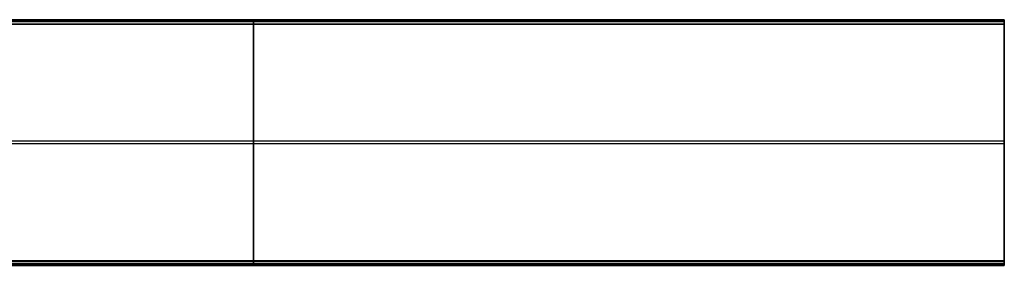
# Model space of a CAD drawing. Header units: millimetres. Extents: x 6038 to 7358, y -8545 to -7225.
# Tile 284 of 285: x 6945 to 7358, y -7936 to -7833. Entities that reach past the tile are written whole.
import ezdxf

# ---------------------------------------------------------------- set-up
doc = ezdxf.new("R2010")
doc.units = ezdxf.units.MM

msp = doc.modelspace()

# ---------------------------------------------------------------- linework, layer by layer
at = {"color": 7, "true_color": 0xffffff}
for p, q in [((7358.32, -7833.09, 55.91), (6728.32, -7833.09, 55.91)), ((7358.32, -7833.09, 55.91), (6728.32, -7833.09, 55.91)), ((6728.32, -7833.22, 56.66), (7358.32, -7833.22, 56.66)), ((7358.32, -7833.49, 54.2), (6728.32, -7833.49, 54.2)), ((6728.32, -7833.84, 57.1), (7358.32, -7833.84, 57.1)), ((6728.32, -7833.84, 57.1), (7358.32, -7833.84, 57.1)), ((7358.32, -7833.88, 52.5), (6728.32, -7833.88, 52.5)), ((7358.32, -7833.88, 52.5), (6728.32, -7833.88, 52.5)), ((6728.32, -7834.86, 51.72), (7358.32, -7834.86, 51.72)), ((7358.32, -7835.08, 51.75), (6728.32, -7835.08, 51.75)), ((7358.32, -7835.08, 51.75), (6728.32, -7835.08, 51.75)), ((7043.32, -7833.08, 56.01), (7043.32, -7833.07, 56.04)), ((7043.32, -7833.07, 56.04), (7043.32, -7833.07, 56.07)), ((7043.32, -7833.07, 56.07), (7043.32, -7833.07, 56.11)), ((7043.32, -7833.07, 56.11), (7043.32, -7833.07, 56.14)), ((7043.32, -7833.07, 56.14), (7043.32, -7833.07, 56.18)), ((7043.32, -7833.07, 56.18), (7043.32, -7833.07, 56.21)), ((7043.32, -7833.07, 56.21), (7043.32, -7833.08, 56.24)), ((7043.32, -7833.09, 55.94), (7043.32, -7833.08, 55.97)), ((7043.32, -7833.08, 55.97), (7043.32, -7833.08, 56.01)), ((7043.32, -7833.08, 56.24), (7043.32, -7833.08, 56.28)), ((7043.32, -7833.08, 56.28), (7043.32, -7833.09, 56.31)), ((7043.32, -7833.09, 55.91), (7043.32, -7833.09, 55.94)), ((7043.32, -7833.09, 56.31), (7043.32, -7833.09, 56.35)), ((7043.32, -7833.09, 56.35), (7043.32, -7833.1, 56.38)), ((7043.32, -7833.88, 52.5), (7043.32, -7833.09, 55.91)), ((7043.32, -7833.1, 56.38), (7043.32, -7833.11, 56.41)), ((7043.32, -7833.11, 56.41), (7043.32, -7833.12, 56.44)), ((7043.32, -7833.12, 56.44), (7043.32, -7833.13, 56.48)), ((7043.32, -7833.13, 56.48), (7043.32, -7833.14, 56.51)), ((7043.32, -7833.14, 56.51), (7043.32, -7833.16, 56.54)), ((7043.32, -7833.16, 56.54), (7043.32, -7833.17, 56.57)), ((7043.32, -7833.17, 56.57), (7043.32, -7833.19, 56.6)), ((7043.32, -7833.19, 56.6), (7043.32, -7833.2, 56.63)), ((7043.32, -7833.2, 56.63), (7043.32, -7833.22, 56.66)), ((7043.32, -7833.22, 56.66), (7043.32, -7833.24, 56.69)), ((7043.32, -7833.24, 56.69), (7043.32, -7833.26, 56.72)), ((7043.32, -7833.26, 56.72), (7043.32, -7833.28, 56.74)), ((7043.32, -7833.28, 56.74), (7043.32, -7833.3, 56.77)), ((7043.32, -7833.3, 56.77), (7043.32, -7833.32, 56.8)), ((7043.32, -7833.32, 56.8), (7043.32, -7833.35, 56.82)), ((7043.32, -7833.35, 56.82), (7043.32, -7833.37, 56.85)), ((7043.32, -7833.37, 56.85), (7043.32, -7833.39, 56.87)), ((7043.32, -7833.39, 56.87), (7043.32, -7833.42, 56.89)), ((7043.32, -7833.42, 56.89), (7043.32, -7833.45, 56.91)), ((7043.32, -7833.45, 56.91), (7043.32, -7833.47, 56.93)), ((7043.32, -7833.47, 56.93), (7043.32, -7833.5, 56.95)), ((7043.32, -7833.5, 56.95), (7043.32, -7833.53, 56.97)), ((7043.32, -7833.53, 56.97), (7043.32, -7833.56, 56.99)), ((7043.32, -7833.56, 56.99), (7043.32, -7833.59, 57.01)), ((7043.32, -7833.59, 57.01), (7043.32, -7833.62, 57.02)), ((7043.32, -7833.62, 57.02), (7043.32, -7833.65, 57.04)), ((7043.32, -7833.65, 57.04), (7043.32, -7833.68, 57.05)), ((7043.32, -7833.68, 57.05), (7043.32, -7833.71, 57.07)), ((7043.32, -7833.71, 57.07), (7043.32, -7833.75, 57.08)), ((7043.32, -7833.75, 57.08), (7043.32, -7833.78, 57.09)), ((7043.32, -7833.78, 57.09), (7043.32, -7833.81, 57.1)), ((7043.32, -7833.81, 57.1), (7043.32, -7833.84, 57.1)), ((7043.32, -7833.84, 57.1), (7043.32, -7934.2, 80.27)), ((7043.32, -7833.89, 52.46), (7043.32, -7833.88, 52.5)), ((7043.32, -7833.9, 52.43), (7043.32, -7833.89, 52.46)), ((7043.32, -7833.91, 52.4), (7043.32, -7833.9, 52.43)), ((7043.32, -7833.92, 52.36), (7043.32, -7833.91, 52.4)), ((7043.32, -7833.93, 52.33), (7043.32, -7833.92, 52.36)), ((7043.32, -7833.95, 52.3), (7043.32, -7833.93, 52.33)), ((7043.32, -7833.96, 52.27), (7043.32, -7833.95, 52.3)), ((7043.32, -7833.98, 52.24), (7043.32, -7833.96, 52.27)), ((7043.32, -7834, 52.21), (7043.32, -7833.98, 52.24)), ((7043.32, -7834.01, 52.18), (7043.32, -7834, 52.21)), ((7043.32, -7834.03, 52.15), (7043.32, -7834.01, 52.18)), ((7043.32, -7834.05, 52.13), (7043.32, -7834.03, 52.15)), ((7043.32, -7834.07, 52.1), (7043.32, -7834.05, 52.13)), ((7043.32, -7834.09, 52.07), (7043.32, -7834.07, 52.1)), ((7043.32, -7834.12, 52.05), (7043.32, -7834.09, 52.07)), ((7043.32, -7834.14, 52.02), (7043.32, -7834.12, 52.05)), ((7043.32, -7834.16, 52), (7043.32, -7834.14, 52.02)), ((7043.32, -7834.19, 51.97), (7043.32, -7834.16, 52)), ((7043.32, -7834.22, 51.95), (7043.32, -7834.19, 51.97)), ((7043.32, -7834.24, 51.93), (7043.32, -7834.22, 51.95)), ((7043.32, -7834.27, 51.91), (7043.32, -7834.24, 51.93)), ((7043.32, -7834.3, 51.89), (7043.32, -7834.27, 51.91)), ((7043.32, -7834.33, 51.87), (7043.32, -7834.3, 51.89)), ((7043.32, -7834.36, 51.85), (7043.32, -7834.33, 51.87)), ((7043.32, -7834.39, 51.84), (7043.32, -7834.36, 51.85)), ((7043.32, -7834.42, 51.82), (7043.32, -7834.39, 51.84)), ((7043.32, -7834.45, 51.81), (7043.32, -7834.42, 51.82)), ((7043.32, -7834.48, 51.79), (7043.32, -7834.45, 51.81)), ((7043.32, -7834.51, 51.78), (7043.32, -7834.48, 51.79)), ((7043.32, -7834.54, 51.77), (7043.32, -7834.51, 51.78)), ((7043.32, -7834.57, 51.76), (7043.32, -7834.54, 51.77)), ((7043.32, -7834.61, 51.75), (7043.32, -7834.57, 51.76)), ((7043.32, -7834.64, 51.74), (7043.32, -7834.61, 51.75)), ((7043.32, -7834.67, 51.74), (7043.32, -7834.64, 51.74)), ((7043.32, -7834.71, 51.73), (7043.32, -7834.67, 51.74)), ((7043.32, -7834.74, 51.73), (7043.32, -7834.71, 51.73)), ((7043.32, -7834.78, 51.72), (7043.32, -7834.74, 51.73)), ((7043.32, -7834.81, 51.72), (7043.32, -7834.78, 51.72)), ((7043.32, -7834.84, 51.72), (7043.32, -7834.81, 51.72)), ((7043.32, -7834.88, 51.72), (7043.32, -7834.84, 51.72)), ((7043.32, -7834.91, 51.72), (7043.32, -7834.88, 51.72)), ((7043.32, -7834.95, 51.72), (7043.32, -7834.91, 51.72)), ((7043.32, -7834.98, 51.73), (7043.32, -7834.95, 51.72)), ((7043.32, -7835.01, 51.73), (7043.32, -7834.98, 51.73)), ((7043.32, -7835.05, 51.74), (7043.32, -7835.01, 51.73)), ((7043.32, -7835.08, 51.75), (7043.32, -7835.05, 51.74)), ((7043.32, -7935.44, 74.92), (7043.32, -7835.08, 51.75)), ((7358.32, -7833.08, 56.24), (7358.32, -7833.07, 56.21)), ((7358.32, -7833.07, 56.21), (7358.32, -7833.07, 56.18)), ((7358.32, -7833.07, 56.18), (7358.32, -7833.07, 56.14)), ((7358.32, -7833.07, 56.14), (7358.32, -7833.07, 56.11)), ((7358.32, -7833.07, 56.11), (7358.32, -7833.07, 56.07)), ((7358.32, -7833.07, 56.07), (7358.32, -7833.07, 56.04)), ((7358.32, -7833.07, 56.04), (7358.32, -7833.08, 56.01)), ((7358.32, -7833.08, 56.24), (7358.32, -7833.07, 56.21)), ((7358.32, -7833.07, 56.21), (7358.32, -7833.07, 56.18)), ((7358.32, -7833.07, 56.18), (7358.32, -7833.07, 56.14)), ((7358.32, -7833.07, 56.14), (7358.32, -7833.07, 56.11)), ((7358.32, -7833.07, 56.11), (7358.32, -7833.07, 56.07)), ((7358.32, -7833.07, 56.07), (7358.32, -7833.07, 56.04)), ((7358.32, -7833.07, 56.04), (7358.32, -7833.08, 56.01)), ((7358.32, -7833.09, 56.31), (7358.32, -7833.08, 56.28)), ((7358.32, -7833.08, 56.28), (7358.32, -7833.08, 56.24)), ((7358.32, -7833.08, 56.01), (7358.32, -7833.08, 55.97)), ((7358.32, -7833.08, 55.97), (7358.32, -7833.09, 55.94)), ((7358.32, -7833.09, 56.31), (7358.32, -7833.08, 56.28)), ((7358.32, -7833.08, 56.28), (7358.32, -7833.08, 56.24)), ((7358.32, -7833.08, 56.01), (7358.32, -7833.08, 55.97)), ((7358.32, -7833.08, 55.97), (7358.32, -7833.09, 55.94)), ((7358.32, -7833.1, 56.38), (7358.32, -7833.09, 56.35)), ((7358.32, -7833.09, 56.35), (7358.32, -7833.09, 56.31)), ((7358.32, -7833.09, 55.94), (7358.32, -7833.09, 55.91)), ((7358.32, -7833.09, 55.91), (7358.32, -7833.88, 52.5)), ((7358.32, -7833.1, 56.38), (7358.32, -7833.09, 56.35)), ((7358.32, -7833.09, 56.35), (7358.32, -7833.09, 56.31)), ((7358.32, -7833.09, 55.94), (7358.32, -7833.09, 55.91)), ((7358.32, -7833.09, 55.91), (7358.32, -7833.88, 52.5)), ((7358.32, -7833.11, 56.41), (7358.32, -7833.1, 56.38)), ((7358.32, -7833.11, 56.41), (7358.32, -7833.1, 56.38)), ((7358.32, -7833.12, 56.44), (7358.32, -7833.11, 56.41)), ((7358.32, -7833.12, 56.44), (7358.32, -7833.11, 56.41)), ((7358.32, -7833.13, 56.48), (7358.32, -7833.12, 56.44)), ((7358.32, -7833.13, 56.48), (7358.32, -7833.12, 56.44)), ((7358.32, -7833.14, 56.51), (7358.32, -7833.13, 56.48)), ((7358.32, -7833.14, 56.51), (7358.32, -7833.13, 56.48)), ((7358.32, -7833.16, 56.54), (7358.32, -7833.14, 56.51)), ((7358.32, -7833.16, 56.54), (7358.32, -7833.14, 56.51)), ((7358.32, -7833.17, 56.57), (7358.32, -7833.16, 56.54)), ((7358.32, -7833.17, 56.57), (7358.32, -7833.16, 56.54)), ((7358.32, -7833.19, 56.6), (7358.32, -7833.17, 56.57)), ((7358.32, -7833.19, 56.6), (7358.32, -7833.17, 56.57)), ((7358.32, -7833.2, 56.63), (7358.32, -7833.19, 56.6)), ((7358.32, -7833.2, 56.63), (7358.32, -7833.19, 56.6)), ((7358.32, -7833.22, 56.66), (7358.32, -7833.2, 56.63)), ((7358.32, -7833.22, 56.66), (7358.32, -7833.2, 56.63)), ((7358.32, -7833.24, 56.69), (7358.32, -7833.22, 56.66)), ((7358.32, -7833.24, 56.69), (7358.32, -7833.22, 56.66)), ((7358.32, -7833.26, 56.72), (7358.32, -7833.24, 56.69)), ((7358.32, -7833.26, 56.72), (7358.32, -7833.24, 56.69)), ((7358.32, -7833.28, 56.74), (7358.32, -7833.26, 56.72)), ((7358.32, -7833.28, 56.74), (7358.32, -7833.26, 56.72)), ((7358.32, -7833.3, 56.77), (7358.32, -7833.28, 56.74)), ((7358.32, -7833.3, 56.77), (7358.32, -7833.28, 56.74)), ((7358.32, -7833.32, 56.8), (7358.32, -7833.3, 56.77)), ((7358.32, -7833.32, 56.8), (7358.32, -7833.3, 56.77)), ((7358.32, -7833.35, 56.82), (7358.32, -7833.32, 56.8)), ((7358.32, -7833.35, 56.82), (7358.32, -7833.32, 56.8)), ((7358.32, -7833.37, 56.85), (7358.32, -7833.35, 56.82)), ((7358.32, -7833.37, 56.85), (7358.32, -7833.35, 56.82)), ((7358.32, -7833.39, 56.87), (7358.32, -7833.37, 56.85)), ((7358.32, -7833.39, 56.87), (7358.32, -7833.37, 56.85)), ((7358.32, -7833.42, 56.89), (7358.32, -7833.39, 56.87)), ((7358.32, -7833.42, 56.89), (7358.32, -7833.39, 56.87)), ((7358.32, -7833.45, 56.91), (7358.32, -7833.42, 56.89)), ((7358.32, -7833.45, 56.91), (7358.32, -7833.42, 56.89)), ((7358.32, -7833.47, 56.93), (7358.32, -7833.45, 56.91)), ((7358.32, -7833.47, 56.93), (7358.32, -7833.45, 56.91)), ((7358.32, -7833.5, 56.95), (7358.32, -7833.47, 56.93)), ((7358.32, -7833.5, 56.95), (7358.32, -7833.47, 56.93)), ((7358.32, -7833.53, 56.97), (7358.32, -7833.5, 56.95)), ((7358.32, -7833.53, 56.97), (7358.32, -7833.5, 56.95)), ((7358.32, -7833.56, 56.99), (7358.32, -7833.53, 56.97)), ((7358.32, -7833.56, 56.99), (7358.32, -7833.53, 56.97)), ((7358.32, -7833.59, 57.01), (7358.32, -7833.56, 56.99)), ((7358.32, -7833.59, 57.01), (7358.32, -7833.56, 56.99)), ((7358.32, -7833.62, 57.02), (7358.32, -7833.59, 57.01)), ((7358.32, -7833.62, 57.02), (7358.32, -7833.59, 57.01)), ((7358.32, -7833.65, 57.04), (7358.32, -7833.62, 57.02)), ((7358.32, -7833.65, 57.04), (7358.32, -7833.62, 57.02)), ((7358.32, -7833.68, 57.05), (7358.32, -7833.65, 57.04)), ((7358.32, -7833.68, 57.05), (7358.32, -7833.65, 57.04)), ((7358.32, -7833.71, 57.07), (7358.32, -7833.68, 57.05)), ((7358.32, -7833.71, 57.07), (7358.32, -7833.68, 57.05)), ((7358.32, -7833.75, 57.08), (7358.32, -7833.71, 57.07)), ((7358.32, -7833.75, 57.08), (7358.32, -7833.71, 57.07)), ((7358.32, -7833.78, 57.09), (7358.32, -7833.75, 57.08)), ((7358.32, -7833.78, 57.09), (7358.32, -7833.75, 57.08)), ((7358.32, -7833.81, 57.1), (7358.32, -7833.78, 57.09)), ((7358.32, -7833.81, 57.1), (7358.32, -7833.78, 57.09)), ((7358.32, -7833.84, 57.1), (7358.32, -7833.81, 57.1)), ((7358.32, -7833.84, 57.1), (7358.32, -7833.81, 57.1)), ((7358.32, -7934.2, 80.27), (7358.32, -7833.84, 57.1)), ((7358.32, -7934.2, 80.27), (7358.32, -7833.84, 57.1)), ((7358.32, -7833.88, 52.5), (7358.32, -7833.89, 52.46)), ((7358.32, -7833.88, 52.5), (7358.32, -7833.89, 52.46)), ((7358.32, -7833.89, 52.46), (7358.32, -7833.9, 52.43)), ((7358.32, -7833.89, 52.46), (7358.32, -7833.9, 52.43)), ((7358.32, -7833.9, 52.43), (7358.32, -7833.91, 52.4)), ((7358.32, -7833.9, 52.43), (7358.32, -7833.91, 52.4)), ((7358.32, -7833.91, 52.4), (7358.32, -7833.92, 52.36)), ((7358.32, -7833.91, 52.4), (7358.32, -7833.92, 52.36)), ((7358.32, -7833.92, 52.36), (7358.32, -7833.93, 52.33)), ((7358.32, -7833.92, 52.36), (7358.32, -7833.93, 52.33)), ((7358.32, -7833.93, 52.33), (7358.32, -7833.95, 52.3)), ((7358.32, -7833.93, 52.33), (7358.32, -7833.95, 52.3)), ((7358.32, -7833.95, 52.3), (7358.32, -7833.96, 52.27)), ((7358.32, -7833.95, 52.3), (7358.32, -7833.96, 52.27)), ((7358.32, -7833.96, 52.27), (7358.32, -7833.98, 52.24)), ((7358.32, -7833.96, 52.27), (7358.32, -7833.98, 52.24)), ((7358.32, -7833.98, 52.24), (7358.32, -7834, 52.21)), ((7358.32, -7833.98, 52.24), (7358.32, -7834, 52.21)), ((7358.32, -7834, 52.21), (7358.32, -7834.01, 52.18)), ((7358.32, -7834, 52.21), (7358.32, -7834.01, 52.18)), ((7358.32, -7834.01, 52.18), (7358.32, -7834.03, 52.15)), ((7358.32, -7834.01, 52.18), (7358.32, -7834.03, 52.15)), ((7358.32, -7834.03, 52.15), (7358.32, -7834.05, 52.13)), ((7358.32, -7834.03, 52.15), (7358.32, -7834.05, 52.13)), ((7358.32, -7834.05, 52.13), (7358.32, -7834.07, 52.1)), ((7358.32, -7834.05, 52.13), (7358.32, -7834.07, 52.1)), ((7358.32, -7834.07, 52.1), (7358.32, -7834.09, 52.07)), ((7358.32, -7834.07, 52.1), (7358.32, -7834.09, 52.07)), ((7358.32, -7834.09, 52.07), (7358.32, -7834.12, 52.05)), ((7358.32, -7834.09, 52.07), (7358.32, -7834.12, 52.05)), ((7358.32, -7834.12, 52.05), (7358.32, -7834.14, 52.02)), ((7358.32, -7834.12, 52.05), (7358.32, -7834.14, 52.02)), ((7358.32, -7834.14, 52.02), (7358.32, -7834.16, 52)), ((7358.32, -7834.14, 52.02), (7358.32, -7834.16, 52)), ((7358.32, -7834.16, 52), (7358.32, -7834.19, 51.97)), ((7358.32, -7834.16, 52), (7358.32, -7834.19, 51.97)), ((7358.32, -7834.19, 51.97), (7358.32, -7834.22, 51.95)), ((7358.32, -7834.19, 51.97), (7358.32, -7834.22, 51.95)), ((7358.32, -7834.22, 51.95), (7358.32, -7834.24, 51.93)), ((7358.32, -7834.22, 51.95), (7358.32, -7834.24, 51.93)), ((7358.32, -7834.24, 51.93), (7358.32, -7834.27, 51.91)), ((7358.32, -7834.24, 51.93), (7358.32, -7834.27, 51.91)), ((7358.32, -7834.27, 51.91), (7358.32, -7834.3, 51.89)), ((7358.32, -7834.27, 51.91), (7358.32, -7834.3, 51.89)), ((7358.32, -7834.3, 51.89), (7358.32, -7834.33, 51.87)), ((7358.32, -7834.3, 51.89), (7358.32, -7834.33, 51.87)), ((7358.32, -7834.33, 51.87), (7358.32, -7834.36, 51.85)), ((7358.32, -7834.33, 51.87), (7358.32, -7834.36, 51.85)), ((7358.32, -7834.36, 51.85), (7358.32, -7834.39, 51.84)), ((7358.32, -7834.36, 51.85), (7358.32, -7834.39, 51.84)), ((7358.32, -7834.39, 51.84), (7358.32, -7834.42, 51.82)), ((7358.32, -7834.39, 51.84), (7358.32, -7834.42, 51.82)), ((7358.32, -7834.42, 51.82), (7358.32, -7834.45, 51.81)), ((7358.32, -7834.42, 51.82), (7358.32, -7834.45, 51.81)), ((7358.32, -7834.45, 51.81), (7358.32, -7834.48, 51.79)), ((7358.32, -7834.45, 51.81), (7358.32, -7834.48, 51.79)), ((7358.32, -7834.48, 51.79), (7358.32, -7834.51, 51.78)), ((7358.32, -7834.48, 51.79), (7358.32, -7834.51, 51.78)), ((7358.32, -7834.51, 51.78), (7358.32, -7834.54, 51.77)), ((7358.32, -7834.51, 51.78), (7358.32, -7834.54, 51.77)), ((7358.32, -7834.54, 51.77), (7358.32, -7834.57, 51.76)), ((7358.32, -7834.54, 51.77), (7358.32, -7834.57, 51.76)), ((7358.32, -7834.57, 51.76), (7358.32, -7834.61, 51.75)), ((7358.32, -7834.57, 51.76), (7358.32, -7834.61, 51.75)), ((7358.32, -7834.61, 51.75), (7358.32, -7834.64, 51.74)), ((7358.32, -7834.61, 51.75), (7358.32, -7834.64, 51.74)), ((7358.32, -7834.64, 51.74), (7358.32, -7834.67, 51.74)), ((7358.32, -7834.64, 51.74), (7358.32, -7834.67, 51.74)), ((7358.32, -7834.67, 51.74), (7358.32, -7834.71, 51.73)), ((7358.32, -7834.67, 51.74), (7358.32, -7834.71, 51.73)), ((7358.32, -7834.71, 51.73), (7358.32, -7834.74, 51.73)), ((7358.32, -7834.71, 51.73), (7358.32, -7834.74, 51.73)), ((7358.32, -7834.74, 51.73), (7358.32, -7834.78, 51.72)), ((7358.32, -7834.74, 51.73), (7358.32, -7834.78, 51.72)), ((7358.32, -7834.78, 51.72), (7358.32, -7834.81, 51.72)), ((7358.32, -7834.78, 51.72), (7358.32, -7834.81, 51.72)), ((7358.32, -7834.81, 51.72), (7358.32, -7834.84, 51.72)), ((7358.32, -7834.81, 51.72), (7358.32, -7834.84, 51.72)), ((7358.32, -7834.84, 51.72), (7358.32, -7834.88, 51.72)), ((7358.32, -7834.84, 51.72), (7358.32, -7834.88, 51.72)), ((7358.32, -7834.88, 51.72), (7358.32, -7834.91, 51.72)), ((7358.32, -7834.88, 51.72), (7358.32, -7834.91, 51.72)), ((7358.32, -7834.91, 51.72), (7358.32, -7834.95, 51.72)), ((7358.32, -7834.91, 51.72), (7358.32, -7834.95, 51.72)), ((7358.32, -7834.95, 51.72), (7358.32, -7834.98, 51.73)), ((7358.32, -7834.95, 51.72), (7358.32, -7834.98, 51.73)), ((7358.32, -7834.98, 51.73), (7358.32, -7835.01, 51.73)), ((7358.32, -7834.98, 51.73), (7358.32, -7835.01, 51.73)), ((7358.32, -7835.01, 51.73), (7358.32, -7835.05, 51.74)), ((7358.32, -7835.01, 51.73), (7358.32, -7835.05, 51.74)), ((7358.32, -7835.05, 51.74), (7358.32, -7835.08, 51.75)), ((7358.32, -7835.05, 51.74), (7358.32, -7835.08, 51.75)), ((7358.32, -7835.08, 51.75), (7358.32, -7935.44, 74.92)), ((7358.32, -7835.08, 51.75), (7358.32, -7935.44, 74.92)), ((7358.32, -7896.87, 66.01), (7358.32, -7872.42, 66.01)), ((7358.32, -7884.02, 68.69), (6767.52, -7884.02, 68.69)), ((7358.32, -7885.26, 63.33), (6767.52, -7885.26, 63.33)), ((7358.32, -7884.64, 68.83), (7358.32, -7884.64, 63.19)), ((6728.32, -7934.2, 80.27), (7358.32, -7934.2, 80.27)), ((6728.32, -7934.2, 80.27), (7358.32, -7934.2, 80.27)), ((6728.32, -7934.43, 80.3), (7358.32, -7934.43, 80.3)), ((7358.32, -7935.4, 79.53), (6728.32, -7935.4, 79.53)), ((7358.32, -7935.4, 79.53), (6728.32, -7935.4, 79.53)), ((7358.32, -7935.44, 74.92), (6728.32, -7935.44, 74.92)), ((7358.32, -7935.44, 74.92), (6728.32, -7935.44, 74.92)), ((7043.32, -7934.2, 80.27), (7043.32, -7934.24, 80.28)), ((7043.32, -7934.24, 80.28), (7043.32, -7934.27, 80.29)), ((7043.32, -7934.27, 80.29), (7043.32, -7934.3, 80.29)), ((7043.32, -7934.3, 80.29), (7043.32, -7934.34, 80.3)), ((7043.32, -7934.34, 80.3), (7043.32, -7934.37, 80.3)), ((7043.32, -7934.37, 80.3), (7043.32, -7934.41, 80.3)), ((7043.32, -7934.41, 80.3), (7043.32, -7934.44, 80.3)), ((7043.32, -7934.44, 80.3), (7043.32, -7934.47, 80.3)), ((7043.32, -7934.47, 80.3), (7043.32, -7934.51, 80.3)), ((7043.32, -7934.51, 80.3), (7043.32, -7934.54, 80.29)), ((7043.32, -7934.54, 80.29), (7043.32, -7934.58, 80.29)), ((7043.32, -7934.58, 80.29), (7043.32, -7934.61, 80.28)), ((7043.32, -7934.61, 80.28), (7043.32, -7934.64, 80.28)), ((7043.32, -7934.64, 80.28), (7043.32, -7934.68, 80.27)), ((7043.32, -7934.68, 80.27), (7043.32, -7934.71, 80.26)), ((7043.32, -7934.71, 80.26), (7043.32, -7934.74, 80.25)), ((7043.32, -7934.74, 80.25), (7043.32, -7934.77, 80.24)), ((7043.32, -7934.77, 80.24), (7043.32, -7934.81, 80.23)), ((7043.32, -7934.81, 80.23), (7043.32, -7934.84, 80.21)), ((7043.32, -7934.84, 80.21), (7043.32, -7934.87, 80.2)), ((7043.32, -7934.87, 80.2), (7043.32, -7934.9, 80.18)), ((7043.32, -7934.9, 80.18), (7043.32, -7934.93, 80.17)), ((7043.32, -7934.93, 80.17), (7043.32, -7934.96, 80.15)), ((7043.32, -7934.96, 80.15), (7043.32, -7934.99, 80.13)), ((7043.32, -7934.99, 80.13), (7043.32, -7935.02, 80.11)), ((7043.32, -7935.02, 80.11), (7043.32, -7935.04, 80.09)), ((7043.32, -7935.04, 80.09), (7043.32, -7935.07, 80.07)), ((7043.32, -7935.07, 80.07), (7043.32, -7935.09, 80.05)), ((7043.32, -7935.09, 80.05), (7043.32, -7935.12, 80.02)), ((7043.32, -7935.12, 80.02), (7043.32, -7935.14, 80)), ((7043.32, -7935.14, 80), (7043.32, -7935.17, 79.97)), ((7043.32, -7935.17, 79.97), (7043.32, -7935.19, 79.95)), ((7043.32, -7935.19, 79.95), (7043.32, -7935.21, 79.92)), ((7043.32, -7935.21, 79.92), (7043.32, -7935.23, 79.89)), ((7043.32, -7935.23, 79.89), (7043.32, -7935.25, 79.87)), ((7043.32, -7935.25, 79.87), (7043.32, -7935.27, 79.84)), ((7043.32, -7935.27, 79.84), (7043.32, -7935.29, 79.81)), ((7043.32, -7935.29, 79.81), (7043.32, -7935.31, 79.78)), ((7043.32, -7935.31, 79.78), (7043.32, -7935.32, 79.75)), ((7043.32, -7935.32, 79.75), (7043.32, -7935.34, 79.72)), ((7043.32, -7935.34, 79.72), (7043.32, -7935.35, 79.69)), ((7043.32, -7935.35, 79.69), (7043.32, -7935.36, 79.66)), ((7043.32, -7935.36, 79.66), (7043.32, -7935.37, 79.62)), ((7043.32, -7935.37, 79.62), (7043.32, -7935.39, 79.59)), ((7043.32, -7935.39, 79.59), (7043.32, -7935.39, 79.56)), ((7043.32, -7935.39, 79.56), (7043.32, -7935.4, 79.53)), ((7043.32, -7935.4, 79.53), (7043.32, -7936.19, 76.12)), ((7043.32, -7935.47, 74.92), (7043.32, -7935.44, 74.92)), ((7358.32, -7934.24, 80.28), (7358.32, -7934.2, 80.27)), ((7358.32, -7934.24, 80.28), (7358.32, -7934.2, 80.27)), ((7358.32, -7934.27, 80.29), (7358.32, -7934.24, 80.28)), ((7358.32, -7934.27, 80.29), (7358.32, -7934.24, 80.28)), ((7358.32, -7934.3, 80.29), (7358.32, -7934.27, 80.29)), ((7358.32, -7934.3, 80.29), (7358.32, -7934.27, 80.29)), ((7358.32, -7934.34, 80.3), (7358.32, -7934.3, 80.29)), ((7358.32, -7934.34, 80.3), (7358.32, -7934.3, 80.29)), ((7358.32, -7934.37, 80.3), (7358.32, -7934.34, 80.3)), ((7358.32, -7934.37, 80.3), (7358.32, -7934.34, 80.3)), ((7358.32, -7934.41, 80.3), (7358.32, -7934.37, 80.3)), ((7358.32, -7934.41, 80.3), (7358.32, -7934.37, 80.3)), ((7358.32, -7934.44, 80.3), (7358.32, -7934.41, 80.3)), ((7358.32, -7934.44, 80.3), (7358.32, -7934.41, 80.3)), ((7358.32, -7934.47, 80.3), (7358.32, -7934.44, 80.3)), ((7358.32, -7934.47, 80.3), (7358.32, -7934.44, 80.3)), ((7358.32, -7934.51, 80.3), (7358.32, -7934.47, 80.3)), ((7358.32, -7934.51, 80.3), (7358.32, -7934.47, 80.3)), ((7358.32, -7934.54, 80.29), (7358.32, -7934.51, 80.3)), ((7358.32, -7934.54, 80.29), (7358.32, -7934.51, 80.3)), ((7358.32, -7934.58, 80.29), (7358.32, -7934.54, 80.29)), ((7358.32, -7934.58, 80.29), (7358.32, -7934.54, 80.29)), ((7358.32, -7934.61, 80.28), (7358.32, -7934.58, 80.29)), ((7358.32, -7934.61, 80.28), (7358.32, -7934.58, 80.29)), ((7358.32, -7934.64, 80.28), (7358.32, -7934.61, 80.28)), ((7358.32, -7934.64, 80.28), (7358.32, -7934.61, 80.28)), ((7358.32, -7934.68, 80.27), (7358.32, -7934.64, 80.28)), ((7358.32, -7934.68, 80.27), (7358.32, -7934.64, 80.28)), ((7358.32, -7934.71, 80.26), (7358.32, -7934.68, 80.27)), ((7358.32, -7934.71, 80.26), (7358.32, -7934.68, 80.27)), ((7358.32, -7934.74, 80.25), (7358.32, -7934.71, 80.26)), ((7358.32, -7934.74, 80.25), (7358.32, -7934.71, 80.26)), ((7358.32, -7934.77, 80.24), (7358.32, -7934.74, 80.25)), ((7358.32, -7934.77, 80.24), (7358.32, -7934.74, 80.25)), ((7358.32, -7934.81, 80.23), (7358.32, -7934.77, 80.24)), ((7358.32, -7934.81, 80.23), (7358.32, -7934.77, 80.24)), ((7358.32, -7934.84, 80.21), (7358.32, -7934.81, 80.23)), ((7358.32, -7934.84, 80.21), (7358.32, -7934.81, 80.23)), ((7358.32, -7934.87, 80.2), (7358.32, -7934.84, 80.21)), ((7358.32, -7934.87, 80.2), (7358.32, -7934.84, 80.21)), ((7358.32, -7934.9, 80.18), (7358.32, -7934.87, 80.2)), ((7358.32, -7934.9, 80.18), (7358.32, -7934.87, 80.2)), ((7358.32, -7934.93, 80.17), (7358.32, -7934.9, 80.18)), ((7358.32, -7934.93, 80.17), (7358.32, -7934.9, 80.18)), ((7358.32, -7934.96, 80.15), (7358.32, -7934.93, 80.17)), ((7358.32, -7934.96, 80.15), (7358.32, -7934.93, 80.17)), ((7358.32, -7934.99, 80.13), (7358.32, -7934.96, 80.15)), ((7358.32, -7934.99, 80.13), (7358.32, -7934.96, 80.15)), ((7358.32, -7935.02, 80.11), (7358.32, -7934.99, 80.13)), ((7358.32, -7935.02, 80.11), (7358.32, -7934.99, 80.13)), ((7358.32, -7935.04, 80.09), (7358.32, -7935.02, 80.11)), ((7358.32, -7935.04, 80.09), (7358.32, -7935.02, 80.11)), ((7358.32, -7935.07, 80.07), (7358.32, -7935.04, 80.09)), ((7358.32, -7935.07, 80.07), (7358.32, -7935.04, 80.09)), ((7358.32, -7935.09, 80.05), (7358.32, -7935.07, 80.07)), ((7358.32, -7935.09, 80.05), (7358.32, -7935.07, 80.07)), ((7358.32, -7935.12, 80.02), (7358.32, -7935.09, 80.05)), ((7358.32, -7935.12, 80.02), (7358.32, -7935.09, 80.05)), ((7358.32, -7935.14, 80), (7358.32, -7935.12, 80.02)), ((7358.32, -7935.14, 80), (7358.32, -7935.12, 80.02)), ((7358.32, -7935.17, 79.97), (7358.32, -7935.14, 80)), ((7358.32, -7935.17, 79.97), (7358.32, -7935.14, 80)), ((7358.32, -7935.19, 79.95), (7358.32, -7935.17, 79.97)), ((7358.32, -7935.19, 79.95), (7358.32, -7935.17, 79.97)), ((7358.32, -7935.21, 79.92), (7358.32, -7935.19, 79.95)), ((7358.32, -7935.21, 79.92), (7358.32, -7935.19, 79.95)), ((7358.32, -7935.23, 79.89), (7358.32, -7935.21, 79.92)), ((7358.32, -7935.23, 79.89), (7358.32, -7935.21, 79.92)), ((7358.32, -7935.25, 79.87), (7358.32, -7935.23, 79.89)), ((7358.32, -7935.25, 79.87), (7358.32, -7935.23, 79.89)), ((7358.32, -7935.27, 79.84), (7358.32, -7935.25, 79.87)), ((7358.32, -7935.27, 79.84), (7358.32, -7935.25, 79.87)), ((7358.32, -7935.29, 79.81), (7358.32, -7935.27, 79.84)), ((7358.32, -7935.29, 79.81), (7358.32, -7935.27, 79.84)), ((7358.32, -7935.31, 79.78), (7358.32, -7935.29, 79.81)), ((7358.32, -7935.31, 79.78), (7358.32, -7935.29, 79.81)), ((7358.32, -7935.32, 79.75), (7358.32, -7935.31, 79.78)), ((7358.32, -7935.32, 79.75), (7358.32, -7935.31, 79.78)), ((7358.32, -7935.34, 79.72), (7358.32, -7935.32, 79.75)), ((7358.32, -7935.34, 79.72), (7358.32, -7935.32, 79.75)), ((7358.32, -7935.35, 79.69), (7358.32, -7935.34, 79.72)), ((7358.32, -7935.35, 79.69), (7358.32, -7935.34, 79.72)), ((7358.32, -7935.36, 79.66), (7358.32, -7935.35, 79.69)), ((7358.32, -7935.36, 79.66), (7358.32, -7935.35, 79.69)), ((7358.32, -7935.37, 79.62), (7358.32, -7935.36, 79.66)), ((7358.32, -7935.37, 79.62), (7358.32, -7935.36, 79.66)), ((7358.32, -7935.39, 79.59), (7358.32, -7935.37, 79.62)), ((7358.32, -7935.39, 79.59), (7358.32, -7935.37, 79.62)), ((7358.32, -7935.4, 79.53), (7358.32, -7935.39, 79.56)), ((7358.32, -7935.39, 79.56), (7358.32, -7935.39, 79.59)), ((7358.32, -7935.4, 79.53), (7358.32, -7935.39, 79.56)), ((7358.32, -7935.39, 79.56), (7358.32, -7935.39, 79.59)), ((7358.32, -7936.19, 76.12), (7358.32, -7935.4, 79.53)), ((7358.32, -7936.19, 76.12), (7358.32, -7935.4, 79.53)), ((7358.32, -7935.44, 74.92), (7358.32, -7935.47, 74.92)), ((7358.32, -7935.44, 74.92), (7358.32, -7935.47, 74.92)), ((7358.32, -7935.8, 77.82), (6728.32, -7935.8, 77.82)), ((7358.32, -7936.19, 76.12), (6728.32, -7936.19, 76.12)), ((7358.32, -7936.19, 76.12), (6728.32, -7936.19, 76.12)), ((6728.32, -7936.22, 75.89), (7358.32, -7936.22, 75.89)), ((7043.32, -7935.51, 74.93), (7043.32, -7935.47, 74.92)), ((7043.32, -7935.54, 74.94), (7043.32, -7935.51, 74.93)), ((7043.32, -7935.57, 74.96), (7043.32, -7935.54, 74.94)), ((7043.32, -7935.6, 74.97), (7043.32, -7935.57, 74.96)), ((7043.32, -7935.63, 74.98), (7043.32, -7935.6, 74.97)), ((7043.32, -7935.67, 75), (7043.32, -7935.63, 74.98)), ((7043.32, -7935.7, 75.01), (7043.32, -7935.67, 75)), ((7043.32, -7935.73, 75.03), (7043.32, -7935.7, 75.01)), ((7043.32, -7935.75, 75.05), (7043.32, -7935.73, 75.03)), ((7043.32, -7935.78, 75.07), (7043.32, -7935.75, 75.05)), ((7043.32, -7935.81, 75.09), (7043.32, -7935.78, 75.07)), ((7043.32, -7935.84, 75.11), (7043.32, -7935.81, 75.09)), ((7043.32, -7935.86, 75.13), (7043.32, -7935.84, 75.11)), ((7043.32, -7935.89, 75.15), (7043.32, -7935.86, 75.13)), ((7043.32, -7935.91, 75.17), (7043.32, -7935.89, 75.15)), ((7043.32, -7935.94, 75.2), (7043.32, -7935.91, 75.17)), ((7043.32, -7935.96, 75.22), (7043.32, -7935.94, 75.2)), ((7043.32, -7935.98, 75.25), (7043.32, -7935.96, 75.22)), ((7043.32, -7936.01, 75.28), (7043.32, -7935.98, 75.25)), ((7043.32, -7936.03, 75.3), (7043.32, -7936.01, 75.28)), ((7043.32, -7936.05, 75.33), (7043.32, -7936.03, 75.3)), ((7043.32, -7936.06, 75.36), (7043.32, -7936.05, 75.33)), ((7043.32, -7936.08, 75.39), (7043.32, -7936.06, 75.36)), ((7043.32, -7936.1, 75.42), (7043.32, -7936.08, 75.39)), ((7043.32, -7936.11, 75.45), (7043.32, -7936.1, 75.42)), ((7043.32, -7936.13, 75.48), (7043.32, -7936.11, 75.45)), ((7043.32, -7936.14, 75.51), (7043.32, -7936.13, 75.48)), ((7043.32, -7936.15, 75.54), (7043.32, -7936.14, 75.51)), ((7043.32, -7936.17, 75.58), (7043.32, -7936.15, 75.54)), ((7043.32, -7936.18, 75.61), (7043.32, -7936.17, 75.58)), ((7043.32, -7936.19, 75.67), (7043.32, -7936.18, 75.64)), ((7043.32, -7936.18, 75.64), (7043.32, -7936.18, 75.61)), ((7043.32, -7936.19, 76.12), (7043.32, -7936.2, 76.08)), ((7043.32, -7936.2, 75.71), (7043.32, -7936.19, 75.67)), ((7043.32, -7936.2, 76.08), (7043.32, -7936.2, 76.05)), ((7043.32, -7936.2, 76.05), (7043.32, -7936.21, 76.01)), ((7043.32, -7936.21, 75.78), (7043.32, -7936.2, 75.74)), ((7043.32, -7936.2, 75.74), (7043.32, -7936.2, 75.71)), ((7043.32, -7936.21, 76.01), (7043.32, -7936.21, 75.98)), ((7043.32, -7936.21, 75.98), (7043.32, -7936.21, 75.95)), ((7043.32, -7936.21, 75.95), (7043.32, -7936.22, 75.91)), ((7043.32, -7936.22, 75.88), (7043.32, -7936.21, 75.84)), ((7043.32, -7936.21, 75.84), (7043.32, -7936.21, 75.81)), ((7043.32, -7936.21, 75.81), (7043.32, -7936.21, 75.78)), ((7043.32, -7936.22, 75.91), (7043.32, -7936.22, 75.88)), ((7358.32, -7935.47, 74.92), (7358.32, -7935.51, 74.93)), ((7358.32, -7935.47, 74.92), (7358.32, -7935.51, 74.93)), ((7358.32, -7935.51, 74.93), (7358.32, -7935.54, 74.94)), ((7358.32, -7935.51, 74.93), (7358.32, -7935.54, 74.94)), ((7358.32, -7935.54, 74.94), (7358.32, -7935.57, 74.96)), ((7358.32, -7935.54, 74.94), (7358.32, -7935.57, 74.96)), ((7358.32, -7935.57, 74.96), (7358.32, -7935.6, 74.97)), ((7358.32, -7935.57, 74.96), (7358.32, -7935.6, 74.97)), ((7358.32, -7935.6, 74.97), (7358.32, -7935.63, 74.98)), ((7358.32, -7935.6, 74.97), (7358.32, -7935.63, 74.98)), ((7358.32, -7935.63, 74.98), (7358.32, -7935.67, 75)), ((7358.32, -7935.63, 74.98), (7358.32, -7935.67, 75)), ((7358.32, -7935.67, 75), (7358.32, -7935.7, 75.01)), ((7358.32, -7935.67, 75), (7358.32, -7935.7, 75.01)), ((7358.32, -7935.7, 75.01), (7358.32, -7935.73, 75.03)), ((7358.32, -7935.7, 75.01), (7358.32, -7935.73, 75.03)), ((7358.32, -7935.73, 75.03), (7358.32, -7935.75, 75.05)), ((7358.32, -7935.73, 75.03), (7358.32, -7935.75, 75.05)), ((7358.32, -7935.75, 75.05), (7358.32, -7935.78, 75.07)), ((7358.32, -7935.75, 75.05), (7358.32, -7935.78, 75.07)), ((7358.32, -7935.78, 75.07), (7358.32, -7935.81, 75.09)), ((7358.32, -7935.78, 75.07), (7358.32, -7935.81, 75.09)), ((7358.32, -7935.81, 75.09), (7358.32, -7935.84, 75.11)), ((7358.32, -7935.81, 75.09), (7358.32, -7935.84, 75.11)), ((7358.32, -7935.84, 75.11), (7358.32, -7935.86, 75.13)), ((7358.32, -7935.84, 75.11), (7358.32, -7935.86, 75.13)), ((7358.32, -7935.86, 75.13), (7358.32, -7935.89, 75.15)), ((7358.32, -7935.86, 75.13), (7358.32, -7935.89, 75.15)), ((7358.32, -7935.89, 75.15), (7358.32, -7935.91, 75.17)), ((7358.32, -7935.89, 75.15), (7358.32, -7935.91, 75.17)), ((7358.32, -7935.91, 75.17), (7358.32, -7935.94, 75.2)), ((7358.32, -7935.91, 75.17), (7358.32, -7935.94, 75.2)), ((7358.32, -7935.94, 75.2), (7358.32, -7935.96, 75.22)), ((7358.32, -7935.94, 75.2), (7358.32, -7935.96, 75.22)), ((7358.32, -7935.96, 75.22), (7358.32, -7935.98, 75.25)), ((7358.32, -7935.96, 75.22), (7358.32, -7935.98, 75.25)), ((7358.32, -7935.98, 75.25), (7358.32, -7936.01, 75.28)), ((7358.32, -7935.98, 75.25), (7358.32, -7936.01, 75.28)), ((7358.32, -7936.01, 75.28), (7358.32, -7936.03, 75.3)), ((7358.32, -7936.01, 75.28), (7358.32, -7936.03, 75.3)), ((7358.32, -7936.03, 75.3), (7358.32, -7936.05, 75.33)), ((7358.32, -7936.03, 75.3), (7358.32, -7936.05, 75.33)), ((7358.32, -7936.05, 75.33), (7358.32, -7936.06, 75.36)), ((7358.32, -7936.05, 75.33), (7358.32, -7936.06, 75.36)), ((7358.32, -7936.06, 75.36), (7358.32, -7936.08, 75.39)), ((7358.32, -7936.06, 75.36), (7358.32, -7936.08, 75.39)), ((7358.32, -7936.08, 75.39), (7358.32, -7936.1, 75.42)), ((7358.32, -7936.08, 75.39), (7358.32, -7936.1, 75.42)), ((7358.32, -7936.1, 75.42), (7358.32, -7936.11, 75.45)), ((7358.32, -7936.1, 75.42), (7358.32, -7936.11, 75.45)), ((7358.32, -7936.11, 75.45), (7358.32, -7936.13, 75.48)), ((7358.32, -7936.11, 75.45), (7358.32, -7936.13, 75.48)), ((7358.32, -7936.13, 75.48), (7358.32, -7936.14, 75.51)), ((7358.32, -7936.13, 75.48), (7358.32, -7936.14, 75.51)), ((7358.32, -7936.14, 75.51), (7358.32, -7936.15, 75.54)), ((7358.32, -7936.14, 75.51), (7358.32, -7936.15, 75.54)), ((7358.32, -7936.15, 75.54), (7358.32, -7936.17, 75.58)), ((7358.32, -7936.15, 75.54), (7358.32, -7936.17, 75.58)), ((7358.32, -7936.17, 75.58), (7358.32, -7936.18, 75.61)), ((7358.32, -7936.17, 75.58), (7358.32, -7936.18, 75.61)), ((7358.32, -7936.18, 75.61), (7358.32, -7936.18, 75.64)), ((7358.32, -7936.18, 75.64), (7358.32, -7936.19, 75.67)), ((7358.32, -7936.18, 75.61), (7358.32, -7936.18, 75.64)), ((7358.32, -7936.18, 75.64), (7358.32, -7936.19, 75.67)), ((7358.32, -7936.19, 75.67), (7358.32, -7936.2, 75.71)), ((7358.32, -7936.2, 76.08), (7358.32, -7936.19, 76.12)), ((7358.32, -7936.19, 75.67), (7358.32, -7936.2, 75.71)), ((7358.32, -7936.2, 76.08), (7358.32, -7936.19, 76.12)), ((7358.32, -7936.2, 75.71), (7358.32, -7936.2, 75.74)), ((7358.32, -7936.2, 75.74), (7358.32, -7936.21, 75.78)), ((7358.32, -7936.21, 76.01), (7358.32, -7936.2, 76.05)), ((7358.32, -7936.2, 76.05), (7358.32, -7936.2, 76.08)), ((7358.32, -7936.2, 75.71), (7358.32, -7936.2, 75.74)), ((7358.32, -7936.2, 75.74), (7358.32, -7936.21, 75.78)), ((7358.32, -7936.21, 76.01), (7358.32, -7936.2, 76.05)), ((7358.32, -7936.2, 76.05), (7358.32, -7936.2, 76.08)), ((7358.32, -7936.21, 75.78), (7358.32, -7936.21, 75.81)), ((7358.32, -7936.21, 75.81), (7358.32, -7936.21, 75.84)), ((7358.32, -7936.21, 75.84), (7358.32, -7936.22, 75.88)), ((7358.32, -7936.22, 75.91), (7358.32, -7936.21, 75.95)), ((7358.32, -7936.21, 75.95), (7358.32, -7936.21, 75.98)), ((7358.32, -7936.21, 75.98), (7358.32, -7936.21, 76.01)), ((7358.32, -7936.21, 75.78), (7358.32, -7936.21, 75.81)), ((7358.32, -7936.21, 75.81), (7358.32, -7936.21, 75.84)), ((7358.32, -7936.21, 75.84), (7358.32, -7936.22, 75.88)), ((7358.32, -7936.22, 75.91), (7358.32, -7936.21, 75.95)), ((7358.32, -7936.21, 75.95), (7358.32, -7936.21, 75.98)), ((7358.32, -7936.21, 75.98), (7358.32, -7936.21, 76.01)), ((7358.32, -7936.22, 75.88), (7358.32, -7936.22, 75.91)), ((7358.32, -7936.22, 75.88), (7358.32, -7936.22, 75.91))]:
    msp.add_line(p, q, dxfattribs=at)

doc.saveas('drawing.dxf')
